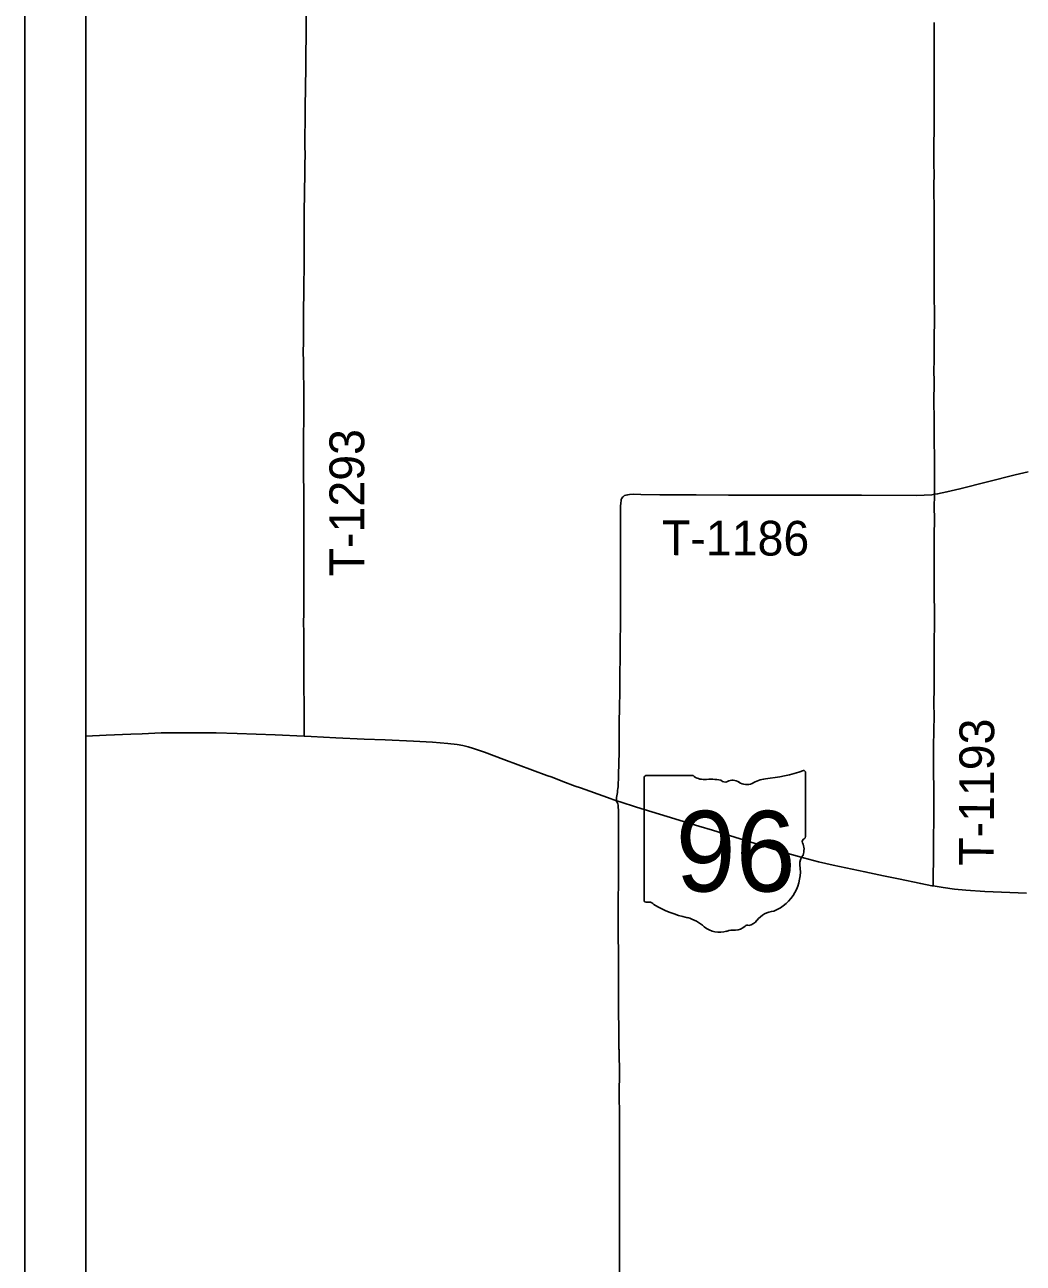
# Model space of a CAD drawing. Extents: x 0 to 34, y 0 to 22.
# Drawn here: x 4.64 to 6.273, y 18.041 to 20.066 of the extents above; entities that cross this region are included whole.
import ezdxf

# ---------------------------------------------------------------- set-up
doc = ezdxf.new("R2010")
doc.units = 0
for name, color, linetype in [('GM_X_State_Location', 7, 'Continuous'), ('GM_X_State_Route', 7, 'Continuous'), ('GM_X_State_Shield', 7, 'Continuous'), ('GM_X_Township_Road', 7, 'Continuous'), ('GM_X_Township_Road_Text', 7, 'Continuous'), ('SH_Data', 7, 'Continuous')]:
    doc.layers.add(name, color=color, linetype=linetype)

msp = doc.modelspace()

# ---------------------------------------------------------------- linework, layer by layer
at = {"layer": 'GM_X_State_Route'}
msp.add_lwpolyline([(4.7404, 18.9031), (4.7733, 18.9045), (4.8137, 18.9059), (4.8323, 18.9067), (4.8633, 18.9081), (4.8882, 18.9086), (4.9223, 18.9086), (4.9534, 18.9081), (4.9876, 18.9074), (5.0496, 18.9051), (5.0973, 18.9028), (5.1085, 18.9022), (5.1489, 18.9002), (5.1954, 18.8982), (5.2296, 18.8967), (5.2762, 18.8946), (5.3072, 18.893), (5.3319, 18.891), (5.3473, 18.8892), (5.3564, 18.8876), (5.3654, 18.8854), (5.3743, 18.8827), (5.3919, 18.8766), (5.4239, 18.8646), (5.4704, 18.8471), (5.4939, 18.8388), (5.5026, 18.8356), (5.52, 18.829), (5.5404, 18.8214), (5.5492, 18.8182), (5.5931, 18.8024), (5.608, 18.7973), (5.6137, 18.7954), (5.6404, 18.7869), (5.6909, 18.7715), (5.7177, 18.7633), (5.7427, 18.7559), (5.7651, 18.7491), (5.8187, 18.7325), (5.884, 18.7122), (5.9139, 18.7038), (5.9381, 18.6975), (5.9623, 18.6921), (6.0141, 18.6813), (6.0444, 18.6748), (6.0688, 18.6697), (6.1053, 18.6619), (6.1236, 18.6583), (6.1255, 18.658), (6.142, 18.6553), (6.1606, 18.653), (6.1792, 18.6513), (6.2102, 18.6492), (6.2785, 18.6462)], dxfattribs=at)
at = {"layer": 'GM_X_State_Shield'}
for p, q in [((5.6532, 18.8349), (5.6532, 18.6348)), ((5.733, 18.8384), (5.6558, 18.8384)), ((5.9168, 18.7386), (5.9168, 18.8433)), ((5.9168, 18.7387), (5.9168, 18.7386))]:
    msp.add_line(p, q, dxfattribs=at)
for centre, radius, start, end in [((5.6562, 18.8353), 0.00305, 98.1301, 188.1301), ((5.7514, 18.8616), 0.0296, 231.6195, 271.1119), ((5.7612, 18.726), 0.1064, 80.4867, 94.9883), ((5.7853, 18.8364), 0.00855, 219.7921, 297.1024), ((5.7979, 18.8132), 0.0178, 54.4667, 119.1411), ((5.8586, 18.7772), 0.0563, 97.3462, 120.7689), ((5.8229, 19.1112), 0.2796, 275.8445, 288.9065), ((5.9139, 18.8438), 0.00294, 351.8621, 97.738), ((5.8208, 18.845), 0.0214, 233.8562, 294.8282), ((5.9161, 18.7309), 0.00454, 107.944, 210.337), ((5.9137, 18.7382), 0.00314, 289.6038, 7.7341), ((5.8872, 18.7177), 0.0273, 340.033, 23.6496), ((5.8386, 18.6815), 0.0699, 292.3089, 8.9858), ((5.9273, 18.6948), 0.0198, 136.8065, 186.9296), ((5.6562, 18.6344), 0.00308, 171.9584, 258.3066), ((5.6567, 18.6548), 0.0235, 267.339, 280.6039), ((5.6615, 18.6232), 0.00848, 29.7484, 93.2717), ((5.7685, 18.803), 0.2019, 240.4129, 257.1985), ((5.8681, 18.5786), 0.0383, 94.4031, 142.5768), ((5.7083, 18.5449), 0.0632, 47.1842, 75.836), ((5.7767, 18.6223), 0.0401, 230.7004, 286.2918), ((5.8028, 18.6073), 0.0214, 268.777, 315.5493), ((5.8221, 18.5879), 0.00601, 65.7517, 132.6484), ((5.8195, 18.6154), 0.0226, 282.8732, 323.2771), ((5.7998, 18.5531), 0.0329, 85.6951, 111.2099)]:
    msp.add_arc(centre, radius, start, end, dxfattribs=at)
at = {"layer": 'GM_X_Township_Road'}
for points in [[(5.0973, 18.9028), (5.0974, 18.9082), (5.0973, 18.9393), (5.0972, 18.961), (5.0969, 18.9765), (5.0968, 18.9858), (5.0966, 19.0169), (5.0966, 19.0479), (5.0967, 19.0697), (5.0963, 19.0915), (5.0967, 19.1008), (5.0967, 19.1598), (5.0968, 19.1753), (5.0966, 19.2064), (5.0966, 19.2561), (5.0962, 19.3764), (5.0965, 19.4384), (5.0966, 19.457), (5.0966, 19.4759), (5.0962, 19.4943), (5.0959, 19.5157), (5.0958, 19.5311), (5.0961, 19.5472), (5.0962, 19.5688), (5.0964, 19.5902), (5.0964, 19.6061), (5.0966, 19.6219), (5.0966, 19.6338), (5.097, 19.6773), (5.0972, 19.7114), (5.0972, 19.7363), (5.0974, 19.7611), (5.0978, 19.7891), (5.0984, 19.8264), (5.0985, 19.8389), (5.0987, 19.8515), (5.0985, 19.8699), (5.0985, 19.8854), (5.0986, 19.9072), (5.0988, 19.9226), (5.0989, 19.938), (5.0993, 19.9569), (5.0997, 20.0034), (5.1004, 20.0625), (5.1006, 20.1095)], [(6.1276, 19.2983), (6.1277, 19.3191), (6.1278, 19.3378), (6.1277, 19.3595), (6.1275, 19.3844), (6.1272, 19.4218), (6.127, 19.4498), (6.1271, 19.4809), (6.127, 19.5026), (6.1273, 19.5155), (6.1273, 19.5313), (6.1271, 19.5492), (6.1273, 19.5581), (6.1274, 19.5658), (6.1276, 19.5716), (6.1276, 19.577), (6.1277, 19.5832), (6.1276, 19.6019), (6.1274, 19.6143), (6.1274, 19.6267), (6.1274, 19.6329), (6.1274, 19.6453), (6.1273, 19.6577), (6.1273, 19.667), (6.1273, 19.7012), (6.1274, 19.7199), (6.1273, 19.7447), (6.1273, 19.7509), (6.1273, 19.754), (6.1271, 19.7725), (6.127, 19.7879), (6.127, 19.8034), (6.1272, 19.8221), (6.127, 19.8376), (6.1268, 19.8501), (6.1267, 19.8655), (6.1269, 19.8717), (6.1271, 19.8932), (6.1271, 19.9056), (6.1272, 19.9149), (6.1273, 19.9335), (6.1272, 19.9522), (6.1273, 19.9584), (6.1273, 19.9739), (6.1273, 19.9832), (6.1273, 19.9894), (6.1274, 20.0018), (6.1272, 20.0142), (6.1273, 20.0235), (6.1273, 20.0513), (6.1272, 20.0699)], [(6.1276, 19.2983), (6.1329, 19.299), (6.1481, 19.3021), (6.1694, 19.307), (6.2598, 19.33), (6.2809, 19.3353)], [(5.6178, 19.2937), (5.6192, 19.2949), (5.6212, 19.2963), (5.6236, 19.2971), (5.6264, 19.2977), (5.6294, 19.2981), (5.6355, 19.2983), (5.6479, 19.2982), (5.679, 19.2975), (5.7039, 19.2973), (5.7381, 19.2972), (5.7909, 19.297), (5.8096, 19.2967), (5.8318, 19.2968)], [(5.8318, 19.2968), (5.8531, 19.2968), (5.9215, 19.2969), (5.9743, 19.2969), (6.0085, 19.297), (6.0987, 19.2966), (6.1112, 19.2968), (6.1236, 19.2977), (6.1276, 19.2983)], [(6.1255, 18.658), (6.1256, 18.6659), (6.1257, 18.6721), (6.1262, 18.7032), (6.1262, 18.7281), (6.1266, 18.7748), (6.1265, 18.8028), (6.1264, 18.8588), (6.1264, 18.8868), (6.1271, 18.9365), (6.127, 18.9552), (6.1275, 18.9832), (6.1274, 18.9925), (6.1275, 19.0205), (6.1275, 19.061), (6.1276, 19.0827), (6.1276, 19.1138), (6.1273, 19.1263), (6.1273, 19.148), (6.1274, 19.2289), (6.1276, 19.26), (6.1275, 19.2756), (6.1276, 19.2983)], [(5.6147, 19.1866), (5.6144, 19.2165), (5.6147, 19.254), (5.6147, 19.2789), (5.6149, 19.2838), (5.6154, 19.2881), (5.6158, 19.2896), (5.6163, 19.2911), (5.617, 19.2925), (5.6178, 19.2937)], [(5.608, 18.7973), (5.6078, 18.8), (5.608, 18.8025), (5.6083, 18.8051), (5.6088, 18.8079), (5.6093, 18.8109), (5.6096, 18.8138), (5.6101, 18.8171), (5.6104, 18.8203), (5.6105, 18.8253), (5.611, 18.8331), (5.6112, 18.8415), (5.6115, 18.8569), (5.612, 18.8786), (5.6122, 18.8972), (5.6122, 18.9254), (5.6127, 18.9497), (5.6133, 18.9757), (5.6136, 19.0086), (5.6138, 19.0271), (5.6144, 19.1166), (5.6147, 19.1607), (5.6147, 19.1856), (5.6147, 19.1866)], [(5.612, 18.3898), (5.6119, 18.3917), (5.6111, 18.4849), (5.611, 18.5221), (5.6109, 18.5345), (5.6105, 18.5904), (5.6106, 18.6307), (5.611, 18.668), (5.6111, 18.7084), (5.6111, 18.7457), (5.6112, 18.7706), (5.611, 18.783), (5.6108, 18.7856), (5.6107, 18.7879), (5.6104, 18.7902), (5.6099, 18.7925), (5.6092, 18.7946), (5.608, 18.7973)], [(5.6119, 17.8451), (5.6119, 17.8792), (5.6119, 17.8981), (5.6123, 17.9902), (5.6126, 18.0324), (5.6128, 18.0655), (5.6128, 18.1184), (5.613, 18.2053), (5.6129, 18.2271), (5.6126, 18.2768), (5.6124, 18.3234), (5.6126, 18.3483), (5.612, 18.3898)]]:
    msp.add_lwpolyline(points, dxfattribs=at)
at = {"layer": 'SH_Data'}
for p, q in [((4.6404, 21), (4.6404, 14)), ((4.7404, 20.9), (4.7404, 14.1))]:
    msp.add_line(p, q, dxfattribs=at)

# ---------------------------------------------------------------- texts
at = {"layer": 'GM_X_State_Location'}
for s in ['s', 'r']:
    msp.add_text(s, height=0.000189, dxfattribs=at).set_placement((5.782, 18.7216))
msp.add_text('96', height=0.000189, rotation=0, dxfattribs=at).set_placement((5.7343, 18.7078))
at = {"layer": 'GM_X_State_Shield'}
msp.add_text('96', height=0.13184, dxfattribs=at).set_placement((5.7047, 18.6489))
at = {"layer": 'GM_X_Township_Road_Text'}
for s, rotation, p in [('T-1293', 90, (5.1954, 19.1642)), ('T-1186', 359.7658, (5.6822, 19.1989)), ('T-1193', 89.7719, (6.2246, 18.6908))]:
    msp.add_text(s, height=0.05682, rotation=rotation, dxfattribs=at).set_placement(p)

doc.saveas('drawing.dxf')
